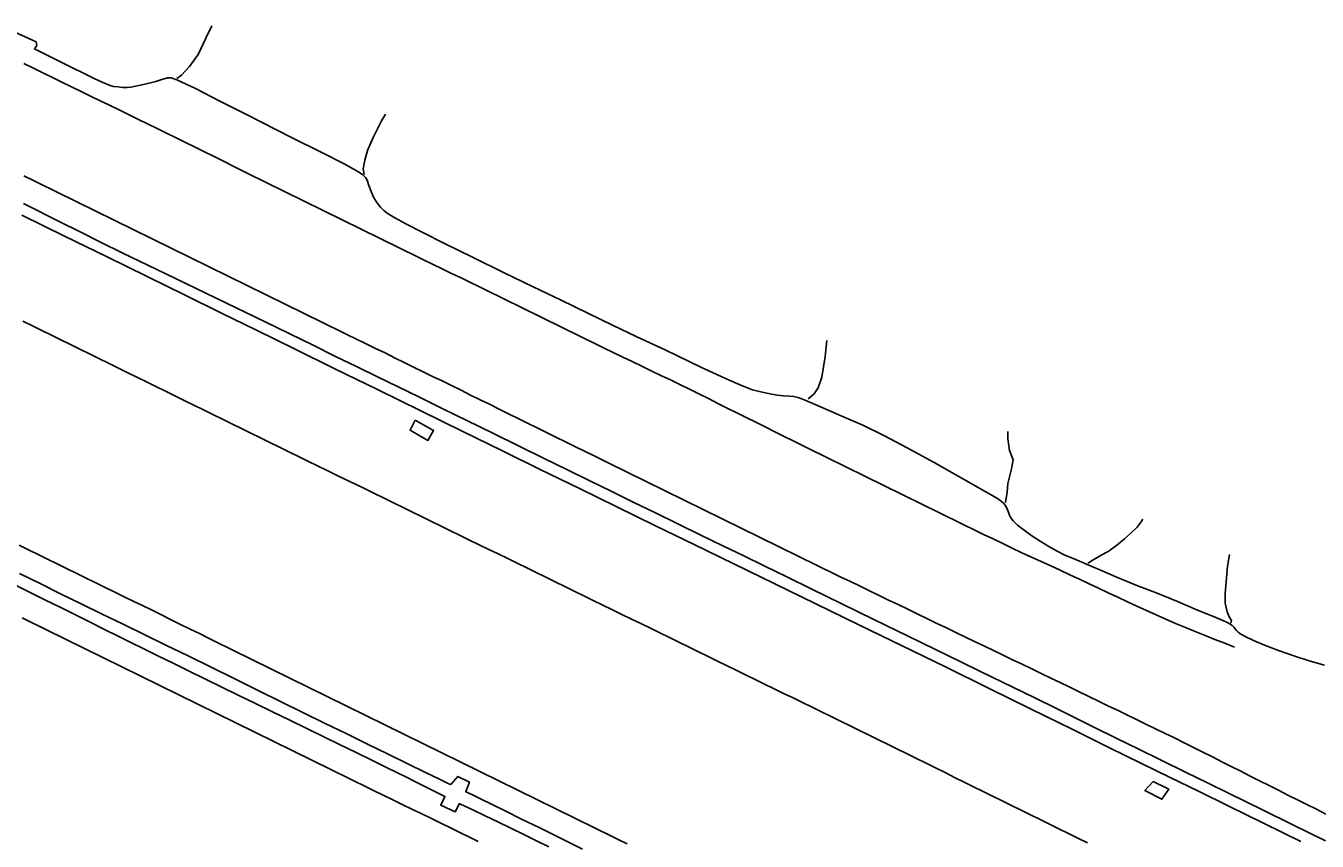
# Model space of a CAD drawing. Extents: x 1948091 to 1975253, y 787267 to 823306.
# Drawn here: x 1974260.3 to 1974565.3, y 793908 to 794100.5 of the extents above; entities that cross this region are included whole.
import ezdxf

# ---------------------------------------------------------------- set-up
doc = ezdxf.new("R2010")
doc.units = 0
doc.layers.add('RD_EX_Pavement_Markings', color=7, linetype='Continuous')
doc.layers.add('RD_EX_Road', color=7, linetype='Continuous')

msp = doc.modelspace()

# ---------------------------------------------------------------- linework, layer by layer
at = {"layer": 'RD_EX_Pavement_Markings'}
for points in [[(1974545.78, 793953.82), (1974543.46, 793954.75), (1974541.14, 793955.68), (1974538.82, 793956.61), (1974536.5, 793957.54), (1974534.18, 793958.47), (1974531.86, 793959.41), (1974529.58, 793960.43), (1974527.3, 793961.45), (1974525.02, 793962.48), (1974522.74, 793963.5), (1974520.47, 793964.55), (1974518.21, 793965.62), (1974515.95, 793966.69), (1974513.69, 793967.75), (1974511.43, 793968.82), (1974509.17, 793969.89), (1974506.91, 793970.94), (1974504.63, 793971.98), (1974502.36, 793973.02), (1974500.09, 793974.06), (1974497.81, 793975.1), (1974495.54, 793976.14), (1974493.27, 793977.19), (1974491.03, 793978.29), (1974488.78, 793979.38), (1974486.53, 793980.47), (1974484.29, 793981.57), (1974482.04, 793982.66), (1974479.79, 793983.76), (1974477.55, 793984.85), (1974475.3, 793985.95), (1974473.05, 793987.05), (1974470.81, 793988.15), (1974468.56, 793989.24), (1974466.32, 793990.34), (1974464.08, 793991.44), (1974461.83, 793992.54), (1974459.59, 793993.64), (1974457.34, 793994.74), (1974455.1, 793995.84), (1974452.86, 793996.95), (1974450.62, 793998.05), (1974448.38, 793999.16), (1974446.14, 794000.27), (1974443.9, 794001.38), (1974441.66, 794002.49), (1974439.42, 794003.6), (1974437.18, 794004.71), (1974434.94, 794005.82), (1974432.7, 794006.93), (1974430.46, 794008.04), (1974428.23, 794009.16), (1974425.99, 794010.28), (1974423.75, 794011.39), (1974421.52, 794012.51), (1974419.28, 794013.62), (1974417.04, 794014.74), (1974414.8, 794015.84), (1974412.54, 794016.92), (1974410.29, 794018), (1974408.04, 794019.08), (1974405.78, 794020.16), (1974403.53, 794021.25), (1974401.28, 794022.33), (1974399.02, 794023.41), (1974396.78, 794024.51), (1974394.53, 794025.61), (1974392.29, 794026.71), (1974390.05, 794027.82), (1974387.8, 794028.92), (1974385.56, 794030.02), (1974383.31, 794031.12), (1974381.07, 794032.22), (1974378.82, 794033.32), (1974376.58, 794034.42), (1974374.33, 794035.52), (1974372.09, 794036.62), (1974369.84, 794037.72), (1974367.6, 794038.81), (1974365.35, 794039.91), (1974363.1, 794041.01), (1974360.86, 794042.1), (1974358.61, 794043.2), (1974356.36, 794044.29), (1974354.11, 794045.38), (1974351.86, 794046.48), (1974349.61, 794047.57), (1974347.37, 794048.66), (1974345.12, 794049.76), (1974342.87, 794050.85), (1974340.62, 794051.94), (1974338.38, 794053.05), (1974336.14, 794054.16), (1974333.9, 794055.26), (1974331.65, 794056.37), (1974329.41, 794057.48), (1974327.17, 794058.58), (1974324.93, 794059.69), (1974322.69, 794060.8), (1974320.45, 794061.9), (1974318.21, 794063.01), (1974315.96, 794064.12), (1974313.72, 794065.23), (1974311.48, 794066.33), (1974309.24, 794067.44), (1974307, 794068.55), (1974304.76, 794069.65), (1974302.51, 794070.76), (1974300.27, 794071.86), (1974298.03, 794072.96), (1974295.78, 794074.06), (1974293.54, 794075.16), (1974291.29, 794076.27), (1974289.05, 794077.37), (1974286.8, 794078.47), (1974284.56, 794079.57), (1974282.32, 794080.67), (1974280.07, 794081.77), (1974277.83, 794082.87), (1974275.58, 794083.97), (1974273.34, 794085.07), (1974271.09, 794086.17), (1974268.84, 794087.27), (1974266.6, 794088.37), (1974264.35, 794089.47), (1974262.11, 794090.57), (1974259.86, 794091.67)], [(1974259.84, 794065.12), (1974262.09, 794064.02), (1974264.33, 794062.92), (1974266.58, 794061.82), (1974268.82, 794060.72), (1974271.07, 794059.62), (1974273.31, 794058.52), (1974275.56, 794057.42), (1974277.8, 794056.31), (1974280.05, 794055.21), (1974282.29, 794054.11), (1974284.54, 794053.01), (1974286.78, 794051.91), (1974289.02, 794050.81), (1974291.27, 794049.71), (1974293.51, 794048.61), (1974295.76, 794047.51), (1974298, 794046.4), (1974300.25, 794045.3), (1974302.49, 794044.2), (1974304.74, 794043.1), (1974306.98, 794042), (1974309.22, 794040.9), (1974311.47, 794039.8), (1974313.71, 794038.7), (1974315.96, 794037.6), (1974318.2, 794036.5), (1974320.45, 794035.4), (1974322.69, 794034.29), (1974324.94, 794033.19), (1974327.18, 794032.09), (1974329.43, 794030.99), (1974331.67, 794029.89), (1974333.91, 794028.79), (1974336.16, 794027.69), (1974338.4, 794026.59), (1974340.65, 794025.49), (1974342.89, 794024.39), (1974345.14, 794023.29), (1974347.38, 794022.18), (1974349.63, 794021.08), (1974351.87, 794019.98), (1974354.12, 794018.88), (1974356.36, 794017.78), (1974358.6, 794016.68), (1974360.85, 794015.58), (1974363.09, 794014.48), (1974365.34, 794013.37), (1974367.58, 794012.27), (1974369.82, 794011.17), (1974372.07, 794010.06), (1974374.31, 794008.96), (1974376.55, 794007.86), (1974378.79, 794006.76), (1974381.04, 794005.65), (1974383.28, 794004.55), (1974385.52, 794003.45), (1974387.77, 794002.34), (1974390.01, 794001.24), (1974392.25, 794000.14), (1974394.5, 793999.03), (1974396.74, 793997.93), (1974398.98, 793996.83), (1974401.23, 793995.73), (1974403.47, 793994.62), (1974405.71, 793993.52), (1974407.96, 793992.42), (1974410.2, 793991.32), (1974412.44, 793990.21), (1974414.68, 793989.11), (1974416.93, 793988.01), (1974419.17, 793986.91), (1974421.41, 793985.8), (1974423.66, 793984.7), (1974425.9, 793983.6), (1974428.14, 793982.5), (1974430.39, 793981.39), (1974432.63, 793980.29), (1974434.87, 793979.19), (1974437.12, 793978.09), (1974439.36, 793976.99), (1974441.6, 793975.88), (1974443.85, 793974.78), (1974446.09, 793973.68), (1974448.33, 793972.58), (1974450.58, 793971.47), (1974452.83, 793970.39), (1974455.08, 793969.3), (1974457.33, 793968.22), (1974459.58, 793967.13), (1974461.83, 793966.04), (1974464.08, 793964.96), (1974466.34, 793963.87), (1974468.59, 793962.79), (1974470.84, 793961.7), (1974473.09, 793960.62), (1974475.34, 793959.53), (1974477.59, 793958.45), (1974479.84, 793957.36), (1974482.1, 793956.28), (1974484.35, 793955.2), (1974486.6, 793954.12), (1974488.86, 793953.03), (1974491.11, 793951.95), (1974493.36, 793950.87), (1974495.61, 793949.79), (1974497.87, 793948.71), (1974500.12, 793947.62), (1974502.37, 793946.54), (1974504.62, 793945.46), (1974506.87, 793944.37), (1974509.12, 793943.28), (1974511.37, 793942.19), (1974513.62, 793941.1), (1974515.87, 793940.01), (1974518.12, 793938.93), (1974520.37, 793937.84), (1974522.62, 793936.75), (1974524.87, 793935.66), (1974527.12, 793934.57), (1974529.37, 793933.48), (1974531.62, 793932.39), (1974533.85, 793931.26), (1974536.08, 793930.14), (1974538.32, 793929.02), (1974540.55, 793927.9), (1974542.78, 793926.77), (1974545.01, 793925.65), (1974547.25, 793924.53), (1974549.48, 793923.4), (1974551.71, 793922.28), (1974553.95, 793921.16), (1974556.18, 793920.04), (1974558.41, 793918.91), (1974560.65, 793917.79), (1974562.88, 793916.67), (1974565.11, 793915.55), (1974567.35, 793914.43)], [(1974511.05, 793907.6), (1974508.81, 793908.7), (1974506.56, 793909.81), (1974504.32, 793910.92), (1974502.08, 793912.02), (1974499.84, 793913.13), (1974497.6, 793914.24), (1974495.35, 793915.34), (1974493.11, 793916.45), (1974490.87, 793917.56), (1974488.63, 793918.66), (1974486.39, 793919.77), (1974484.15, 793920.88), (1974481.9, 793921.98), (1974479.66, 793923.09), (1974477.42, 793924.2), (1974475.18, 793925.3), (1974472.94, 793926.41), (1974470.69, 793927.51), (1974468.45, 793928.62), (1974466.21, 793929.73), (1974463.97, 793930.83), (1974461.73, 793931.94), (1974459.49, 793933.05), (1974457.24, 793934.15), (1974455, 793935.25), (1974452.75, 793936.35), (1974450.5, 793937.44), (1974448.26, 793938.54), (1974446.01, 793939.64), (1974443.76, 793940.73), (1974441.52, 793941.83), (1974439.27, 793942.93), (1974437.02, 793944.02), (1974434.78, 793945.12), (1974432.53, 793946.22), (1974430.28, 793947.31), (1974428.04, 793948.41), (1974425.79, 793949.51), (1974423.54, 793950.6), (1974421.3, 793951.7), (1974419.05, 793952.8), (1974416.8, 793953.89), (1974414.56, 793954.99), (1974412.31, 793956.09), (1974410.06, 793957.18), (1974407.82, 793958.28), (1974405.57, 793959.38), (1974403.32, 793960.47), (1974401.08, 793961.57), (1974398.83, 793962.67), (1974396.58, 793963.76), (1974394.34, 793964.86), (1974392.09, 793965.96), (1974389.84, 793967.05), (1974387.6, 793968.15), (1974385.35, 793969.25), (1974383.1, 793970.34), (1974380.86, 793971.44), (1974378.61, 793972.54), (1974376.37, 793973.63), (1974374.12, 793974.73), (1974371.87, 793975.83), (1974369.63, 793976.92), (1974367.38, 793978.02), (1974365.13, 793979.12), (1974362.89, 793980.22), (1974360.64, 793981.31), (1974358.39, 793982.41), (1974356.15, 793983.51), (1974353.9, 793984.6), (1974351.66, 793985.7), (1974349.41, 793986.8), (1974347.16, 793987.9), (1974344.92, 793988.99), (1974342.67, 793990.09), (1974340.42, 793991.19), (1974338.18, 793992.28), (1974335.93, 793993.38), (1974333.68, 793994.48), (1974331.44, 793995.58), (1974329.19, 793996.67), (1974326.95, 793997.77), (1974324.7, 793998.87), (1974322.45, 793999.97), (1974320.21, 794001.06), (1974317.96, 794002.16), (1974315.71, 794003.26), (1974313.47, 794004.35), (1974311.22, 794005.45), (1974308.97, 794006.55), (1974306.73, 794007.65), (1974304.48, 794008.74), (1974302.24, 794009.84), (1974299.99, 794010.94), (1974297.74, 794012.04), (1974295.5, 794013.14), (1974293.26, 794014.24), (1974291.01, 794015.35), (1974288.77, 794016.45), (1974286.53, 794017.55), (1974284.28, 794018.66), (1974282.04, 794019.76), (1974279.8, 794020.86), (1974277.55, 794021.96), (1974275.31, 794023.07), (1974273.07, 794024.17), (1974270.82, 794025.27), (1974268.58, 794026.38), (1974266.34, 794027.48), (1974264.09, 794028.58), (1974261.85, 794029.69), (1974259.61, 794030.79)], [(1974258.7, 793977.93), (1974260.95, 793976.83), (1974263.19, 793975.73), (1974265.44, 793974.63), (1974267.68, 793973.53), (1974269.93, 793972.43), (1974272.17, 793971.33), (1974274.42, 793970.23), (1974276.66, 793969.13), (1974278.91, 793968.03), (1974281.15, 793966.93), (1974283.4, 793965.83), (1974285.64, 793964.73), (1974287.89, 793963.63), (1974290.13, 793962.53), (1974292.37, 793961.43), (1974294.62, 793960.32), (1974296.86, 793959.22), (1974299.1, 793958.12), (1974301.35, 793957.02), (1974303.59, 793955.91), (1974305.83, 793954.81), (1974308.08, 793953.71), (1974310.32, 793952.61), (1974312.57, 793951.5), (1974314.81, 793950.4), (1974317.05, 793949.3), (1974319.3, 793948.19), (1974321.54, 793947.09), (1974323.78, 793945.99), (1974326.03, 793944.89), (1974328.27, 793943.78), (1974330.51, 793942.68), (1974332.76, 793941.58), (1974335, 793940.47), (1974337.25, 793939.37), (1974339.49, 793938.27), (1974341.73, 793937.17), (1974343.98, 793936.06), (1974346.22, 793934.96), (1974348.46, 793933.86), (1974350.71, 793932.75), (1974352.95, 793931.65), (1974355.19, 793930.55), (1974357.44, 793929.45), (1974359.68, 793928.34), (1974361.92, 793927.24), (1974364.17, 793926.14), (1974366.41, 793925.03), (1974368.66, 793923.93), (1974370.9, 793922.83), (1974373.14, 793921.73), (1974375.39, 793920.62), (1974377.63, 793919.52), (1974379.87, 793918.42), (1974382.12, 793917.31), (1974384.36, 793916.21), (1974386.6, 793915.11), (1974388.85, 793914), (1974391.09, 793912.9), (1974393.33, 793911.8), (1974395.58, 793910.69), (1974397.82, 793909.59), (1974400.06, 793908.49), (1974402.31, 793907.38)], [(1974259.42, 793960.76), (1974261.67, 793959.66), (1974263.92, 793958.56), (1974266.16, 793957.47), (1974268.41, 793956.37), (1974270.65, 793955.27), (1974272.9, 793954.16), (1974275.14, 793953.06), (1974277.38, 793951.96), (1974279.63, 793950.85), (1974281.87, 793949.75), (1974284.11, 793948.65), (1974286.36, 793947.55), (1974288.6, 793946.44), (1974290.85, 793945.34), (1974293.09, 793944.24), (1974295.33, 793943.14), (1974297.58, 793942.03), (1974299.82, 793940.93), (1974302.06, 793939.83), (1974304.31, 793938.72), (1974306.55, 793937.62), (1974308.79, 793936.52), (1974311.04, 793935.42), (1974313.28, 793934.31), (1974315.53, 793933.21), (1974317.77, 793932.11), (1974320.01, 793931.01), (1974322.26, 793929.9), (1974324.5, 793928.8), (1974326.74, 793927.7), (1974328.99, 793926.59), (1974331.23, 793925.49), (1974333.47, 793924.39), (1974335.72, 793923.29), (1974337.96, 793922.19), (1974340.21, 793921.09), (1974342.46, 793919.99), (1974344.7, 793918.9), (1974346.95, 793917.8), (1974349.2, 793916.71), (1974351.45, 793915.61), (1974353.69, 793914.52), (1974355.94, 793913.42), (1974358.19, 793912.32), (1974360.43, 793911.23), (1974362.68, 793910.13), (1974364.93, 793909.04), (1974367.17, 793907.94)]]:
    msp.add_lwpolyline(points, dxfattribs=at)
at = {"layer": 'RD_EX_Road'}
for points in [[(1974567, 793949.55), (1974563.37, 793950.63), (1974559.79, 793951.81), (1974556.17, 793953.07), (1974552.86, 793954.31), (1974550.23, 793955.4), (1974548.3, 793956.32), (1974547.59, 793956.71), (1974547.06, 793957.06), (1974546.64, 793957.4), (1974546.26, 793957.76), (1974545.92, 793958.14), (1974545.62, 793958.55), (1974545.2, 793958.98), (1974544.51, 793959.44), (1974543.54, 793959.93), (1974540.79, 793961.04), (1974537, 793962.6), (1974532.3, 793964.59), (1974527.48, 793966.55), (1974522.7, 793968.42), (1974518.14, 793970.28), (1974513.96, 793972.07), (1974510.99, 793973.34), (1974509.18, 793974.1), (1974507.49, 793974.81), (1974505.74, 793975.58), (1974503.88, 793976.52), (1974501.9, 793977.62), (1974499.9, 793978.84), (1974497.9, 793980.14), (1974496.08, 793981.43), (1974494.52, 793982.66), (1974493.48, 793983.65), (1974493.17, 793984.05), (1974492.74, 793984.78), (1974492.44, 793985.49), (1974492.16, 793986.26), (1974491.77, 793987.15), (1974491.4, 793987.67), (1974490.74, 793988.26), (1974489.79, 793988.92), (1974486.85, 793990.59), (1974481.77, 793993.46), (1974474.81, 793997.41), (1974468.49, 794000.91), (1974463.11, 794003.76), (1974457.99, 794006.24), (1974453.06, 794008.4), (1974448.52, 794010.38), (1974444.5, 794012.11), (1974442.93, 794012.67), (1974441.69, 794013), (1974440.77, 794013.1), (1974439.26, 794013.15), (1974437.73, 794013.36), (1974436.07, 794013.68), (1974434.18, 794014.05), (1974431.97, 794014.63), (1974429.35, 794015.61), (1974425.55, 794017.29), (1974419.75, 794019.98), (1974414.24, 794022.59), (1974411.27, 794024.01), (1974408.72, 794025.22), (1974404.46, 794027.2), (1974399.06, 794029.75), (1974393.08, 794032.66), (1974386.71, 794035.78), (1974380.15, 794038.94), (1974373.27, 794042.25), (1974365.94, 794045.83), (1974359.16, 794049.18), (1974353.9, 794051.8), (1974350.05, 794053.77), (1974347.47, 794055.18), (1974345.85, 794056.18), (1974345.26, 794056.6), (1974344.83, 794056.95), (1974344.07, 794057.74), (1974343.24, 794058.81), (1974342.82, 794059.42), (1974342.45, 794060.07), (1974341.84, 794061.44), (1974341.34, 794062.81), (1974340.9, 794064.07), (1974340.52, 794064.71), (1974339.8, 794065.4), (1974338.74, 794066.16), (1974335.49, 794067.95), (1974330.19, 794070.65), (1974323.05, 794074.21), (1974315.96, 794077.78), (1974312.55, 794079.51), (1974306.15, 794082.78), (1974300.39, 794085.77), (1974296.01, 794087.81), (1974294.61, 794088.23), (1974293.74, 794088.25), (1974292.45, 794087.86), (1974291, 794087.43), (1974289.41, 794087), (1974287.73, 794086.59), (1974286.22, 794086.27), (1974285.13, 794086.07), (1974284.21, 794085.98), (1974283.21, 794086), (1974282.14, 794086.1), (1974281.05, 794086.25), (1974280.46, 794086.39), (1974279.06, 794086.89), (1974276.62, 794088.06), (1974268.67, 794091.98), (1974262.35, 794095.1), (1974262.89, 794095.91), (1974262.72, 794096.73), (1974256, 794099.83)], [(1974304.21, 794100.54), (1974302.91, 794097.75), (1974300.99, 794093.79), (1974299, 794090.9), (1974297.04, 794088.9), (1974295.97, 794088.13)], [(1974345.22, 794079.71), (1974344.3, 794078.1), (1974342.35, 794074.19), (1974340.97, 794071.14), (1974340.4, 794068.8), (1974339.95, 794066.76), (1974340.24, 794065.43)], [(1974567.24, 793908.08), (1974559.55, 793911.87), (1974552.39, 793915.42), (1974544.39, 793919.37), (1974539.57, 793921.72), (1974534.2, 793924.33), (1974528.62, 793927.05), (1974523.15, 793929.73), (1974517.8, 793932.37), (1974512.57, 793934.97), (1974503.86, 793939.3), (1974498.42, 793941.96), (1974493.4, 793944.37), (1974485.96, 793947.99), (1974481.14, 793950.34), (1974475.32, 793953.17), (1974468.52, 793956.49), (1974460.73, 793960.29), (1974452.89, 793964.12), (1974445.94, 793967.52), (1974439.88, 793970.48), (1974434.72, 793973.01), (1974429.91, 793975.36), (1974424.93, 793977.79), (1974419.77, 793980.31), (1974414.44, 793982.91), (1974409.06, 793985.52), (1974403.77, 793988.1), (1974398.58, 793990.63), (1974393.48, 793993.12), (1974388.26, 793995.67), (1974382.71, 793998.39), (1974376.84, 794001.28), (1974370.63, 794004.34), (1974364.46, 794007.38), (1974358.66, 794010.22), (1974353.25, 794012.86), (1974348.22, 794015.3), (1974343.34, 794017.67), (1974338.37, 794020.09), (1974333.32, 794022.57), (1974328.17, 794025.11), (1974322.7, 794027.81), (1974316.65, 794030.76), (1974310.02, 794033.96), (1974302.83, 794037.42), (1974295.66, 794040.87), (1974289.13, 794044.03), (1974283.23, 794046.9), (1974277.97, 794049.49), (1974273.12, 794051.9), (1974268.46, 794054.22), (1974259.74, 794058.6)], [(1974561.42, 793907.97), (1974552.66, 793912.26), (1974544.6, 793916.2), (1974537.24, 793919.8), (1974530.59, 793923.05), (1974523.81, 793926.38), (1974516.08, 793930.17), (1974507.4, 793934.44), (1974497.77, 793939.19), (1974487.65, 793944.17), (1974477.49, 793949.16), (1974467.29, 793954.15), (1974457.05, 793959.14), (1974446.93, 793964.07), (1974437.08, 793968.87), (1974427.49, 793973.53), (1974418.17, 793978.06), (1974409.01, 793982.51), (1974399.93, 793986.94), (1974390.91, 793991.35), (1974381.96, 793995.74), (1974372.86, 794000.2), (1974363.4, 794004.84), (1974353.57, 794009.66), (1974343.38, 794014.64), (1974333.29, 794019.58), (1974323.76, 794024.26), (1974314.79, 794028.66), (1974306.38, 794032.79), (1974297.97, 794036.92), (1974289, 794041.32), (1974279.49, 794045.98), (1974269.42, 794050.9), (1974259.33, 794055.83)], [(1974449.48, 794026.26), (1974449.12, 794022.47), (1974448.32, 794017.6), (1974447.47, 794015.1), (1974446.53, 794013.67), (1974445.11, 794012.45)], [(1974352.24, 794007.43), (1974351.05, 794005.04), (1974355.27, 794002.66), (1974356.63, 794005.02), (1974352.24, 794007.43)], [(1974492.21, 794004.79), (1974492.21, 794003), (1974492.67, 794000.25), (1974493.5, 793998.08), (1974493.14, 793995.96), (1974492.26, 793992.47), (1974492.1, 793990.46), (1974491.68, 793987.99)], [(1974524.09, 793984.05), (1974523.73, 793983.42), (1974522.81, 793982.13), (1974521.3, 793980.78), (1974519.83, 793979.43), (1974517.93, 793977.81), (1974515.94, 793976.43), (1974514.31, 793975.57), (1974512.54, 793974.52), (1974511.1, 793973.63)], [(1974544.57, 793975.7), (1974544.16, 793972.97), (1974543.8, 793969.22), (1974543.58, 793966.47), (1974543.59, 793964.25), (1974544.06, 793962.2), (1974544.55, 793960.97), (1974545.07, 793960.15), (1974544.92, 793959.53)], [(1974258.85, 793971.2), (1974263.69, 793968.83), (1974268.53, 793966.45), (1974273.39, 793964.06), (1974278.3, 793961.66), (1974283.26, 793959.24), (1974288.26, 793956.81), (1974293.36, 793954.32), (1974298.63, 793951.75), (1974304.05, 793949.09), (1974309.64, 793946.34), (1974315.22, 793943.58), (1974320.64, 793940.92), (1974325.89, 793938.34), (1974330.98, 793935.84), (1974335.96, 793933.41), (1974340.87, 793931), (1974345.72, 793928.63), (1974350.51, 793926.3), (1974354.68, 793924.27), (1974356.52, 793923.37), (1974357.69, 793922.8), (1974359.55, 793921.89), (1974360.25, 793921.55), (1974360.65, 793921.37), (1974362.36, 793923.32), (1974365.09, 793921.93), (1974364.2, 793919.72), (1974364.22, 793919.71), (1974364.77, 793919.44), (1974365.99, 793918.85), (1974367.88, 793917.92), (1974370.46, 793916.66), (1974373.65, 793915.09), (1974377.4, 793913.25), (1974381.7, 793911.14), (1974386.56, 793908.75), (1974391.82, 793906.17)], [(1974383.85, 793906.65), (1974380.89, 793908.11), (1974377.9, 793909.58), (1974374.86, 793911.07), (1974371.82, 793912.55), (1974368.83, 793913.99), (1974365.88, 793915.39), (1974362.98, 793916.76), (1974362.74, 793916.88), (1974361.68, 793914.92), (1974358.3, 793916.53), (1974359.27, 793918.6), (1974358.62, 793918.92), (1974356.77, 793919.85), (1974355.05, 793920.71), (1974353.46, 793921.5), (1974352.01, 793922.21), (1974350.34, 793923.03), (1974348.12, 793924.12), (1974345.34, 793925.49), (1974342, 793927.13), (1974338.34, 793928.93), (1974334.56, 793930.78), (1974330.67, 793932.68), (1974326.68, 793934.62), (1974322.63, 793936.59), (1974318.58, 793938.57), (1974314.53, 793940.54), (1974310.47, 793942.52), (1974306.47, 793944.48), (1974302.56, 793946.39), (1974298.76, 793948.25), (1974295.07, 793950.06), (1974291.51, 793951.8), (1974288.14, 793953.46), (1974284.94, 793955.04), (1974281.92, 793956.53), (1974278.89, 793958.03), (1974275.64, 793959.64), (1974272.19, 793961.35), (1974268.54, 793963.16), (1974264.82, 793965.01), (1974261.21, 793966.79), (1974257.68, 793968.53)], [(1974526.54, 793922.08), (1974530.23, 793920.34), (1974528.62, 793917.91), (1974524.58, 793920), (1974526.54, 793922.08)]]:
    msp.add_lwpolyline(points, dxfattribs=at)

doc.saveas('drawing.dxf')
